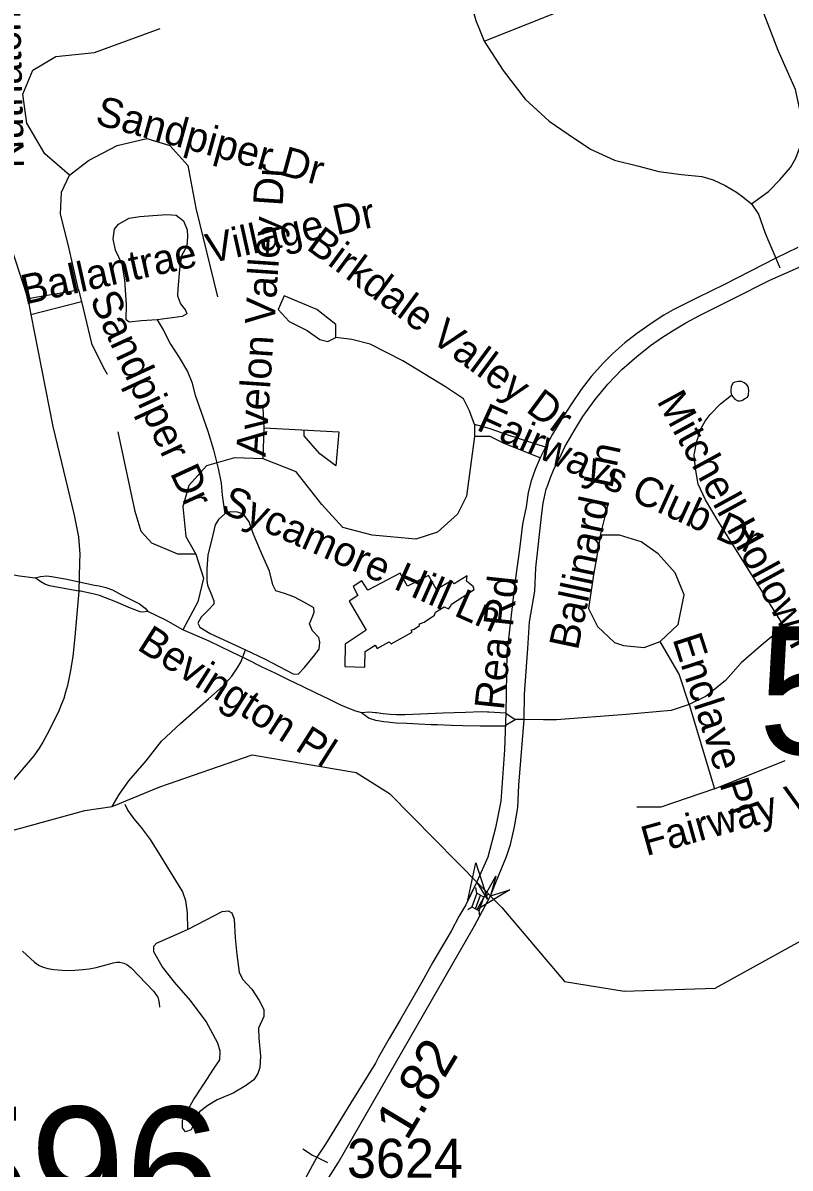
# Model space of a CAD drawing. Extents: x 1383679 to 1536984, y 460658 to 651027.
# Drawn here: x 1454945 to 1457404, y 486789 to 490460 of the extents above; entities that cross this region are included whole.
import ezdxf

# ---------------------------------------------------------------- set-up
doc = ezdxf.new("R2010")
doc.units = 0
for name, color, linetype in [('Exist Cultural Warehouse Building Footprint', 7, 'Continuous'), ('Exist Hydrographic Creek Single Shore', 7, 'Continuous'), ('Exist Hydrographic Misc Water Feature', 7, 'Continuous'), ('Exist Road Non-System Type 51', 7, 'Continuous'), ('Exist Road Non-System Type 51 Label', 7, 'Continuous'), ('Exist Road Primary Interstate Structure Standard Bridge CELL', 7, 'Continuous'), ('Exist Road Secondary Mileage Hundredths English Label', 7, 'Continuous'), ('Exist Road Secondary Structure Standard Bridge Attributed CELL', 7, 'Continuous'), ('Exist Road Secondary Structure Standard Bridge Number Label', 7, 'Continuous'), ('Exist Road Secondary Type 51 Attributed', 7, 'Continuous'), ('Exist Road Secondary Type 51 Divided Attributed', 7, 'Continuous'), ('Exist Road Secondary Type 51 Label', 7, 'Continuous'), ('Exist Road Secondary Type 51 Number Label', 7, 'Continuous')]:
    doc.layers.add(name, color=color, linetype=linetype)

msp = doc.modelspace()

# ---------------------------------------------------------------- linework, layer by layer
at = {"layer": 'Exist Cultural Warehouse Building Footprint'}
msp.add_lwpolyline([(1456031, 488671.4), (1456003.8, 488652.8), (1456018.2, 488624.8), (1455991, 488606.2), (1456045.4, 488513), (1455978.2, 488468), (1455976.6, 488396.6), (1456040.6, 488395.1), (1456042.2, 488444.7), (1456074.2, 488464.9), (1456080.6, 488454.1), (1456119, 488475.8), (1456125.4, 488469.6), (1456192.7, 488506.8), (1456189.5, 488513), (1456199.1, 488516.2), (1456216.7, 488528.6), (1456216.7, 488533.2), (1456231.1, 488539.4), (1456264.7, 488561.2), (1456267.9, 488570.5), (1456295.1, 488587.6), (1456309.5, 488581.4), (1456315.9, 488589.1), (1456319.1, 488596.9), (1456391.1, 488643.5), (1456387.9, 488652.8), (1456367.1, 488669.9), (1456368.7, 488686.9), (1456327.1, 488662.1), (1456319.1, 488671.4), (1456271.1, 488643.5), (1456245.5, 488688.5), (1456178.2, 488654.3), (1456154.2, 488696.2), (1456050.2, 488641.9), (1456031, 488671.4)], dxfattribs=at)
at = {"layer": 'Exist Hydrographic Creek Single Shore'}
msp.add_lwpolyline([(1453504.2, 486735.7), (1454042.3, 487417.5), (1454159.5, 487570.8), (1454215.9, 487730.5), (1454219.8, 487901.9), (1454249, 487960.3), (1454472.8, 487972), (1454603.2, 488036.3), (1454659.6, 488047.9), (1454739.4, 488018.7), (1454817.3, 487919.4), (1454887.3, 487864.9), (1455143.8, 487935.5), (1455231.2, 487948), (1455384.1, 488011.5), (1455680.3, 488113.3), (1456013.3, 488057.3), (1456120.3, 487989.5), (1456480.3, 487624.5), (1456681.4, 487386.8), (1456872.2, 487355.5), (1457164.2, 487366), (1457642.3, 487629.6)], dxfattribs=at)
at = {"layer": 'Exist Hydrographic Misc Water Feature'}
for points in [[(1455375.7, 489508.4), (1455325.6, 489505.3), (1455285.5, 489500.3), (1455275.6, 489507.9), (1455276.6, 489556.3), (1455272, 489636), (1455262.8, 489686.3), (1455241.6, 489731), (1455234.3, 489767.3), (1455238.9, 489799.2), (1455251.3, 489814.5), (1455285.6, 489834.4), (1455319.7, 489839.4), (1455361.8, 489842.7), (1455405.8, 489845.8), (1455435.8, 489843.6), (1455459.5, 489825.1), (1455471, 489796.9), (1455472.6, 489774.8), (1455470, 489744.4), (1455453.5, 489712.8), (1455446.7, 489669.5), (1455441.5, 489607.2), (1455441, 489585), (1455450.6, 489559.4), (1455466.2, 489538.6), (1455470, 489527), (1455456, 489519.1), (1455375.7, 489508.4)], [(1455375.7, 489508.4), (1455395.1, 489476), (1455418.3, 489429.6), (1455445.5, 489387.2), (1455472.7, 489342.3), (1455486, 489308.4), (1455497.3, 489266.3), (1455516.3, 489211.8), (1455537.3, 489151.4), (1455556.2, 489091.2), (1455571, 489031), (1455580.2, 488984.8), (1455583.5, 488946.2), (1455592.5, 488886.1)], [(1455592.5, 488886.1), (1455572.1, 488868.5), (1455561.8, 488850.6), (1455550.9, 488804.9), (1455538, 488755.1), (1455535.1, 488709.2), (1455534.5, 488673.1), (1455536.3, 488657.5), (1455549.7, 488626.9), (1455557.3, 488607), (1455557.1, 488597.1), (1455538.7, 488577), (1455516.4, 488555.3), (1455506, 488535.8), (1455511.8, 488523.4), (1455545.4, 488503), (1455658.5, 488450.7)], [(1455658.5, 488450.7), (1455721.9, 488419.9), (1455811.1, 488373.8), (1455827.1, 488371.8), (1455847.5, 488393.6), (1455876.1, 488429.1), (1455894.6, 488452.5), (1455897, 488474.6), (1455893.4, 488490.2), (1455873.7, 488511.2), (1455864.1, 488533.5), (1455874.6, 488558.7), (1455878.7, 488571), (1455877.1, 488585), (1455849.3, 488601.1), (1455813.7, 488619.9), (1455783.9, 488630.3), (1455756, 488639.1), (1455746.4, 488659), (1455735.1, 488701.9), (1455710.3, 488759.8), (1455683.3, 488822.7), (1455670, 488860.8), (1455652.4, 488884.9), (1455632.5, 488891.9), (1455610.5, 488892.3), (1455592.5, 488886.1)], [(1455231.2, 487948), (1455253.9, 487986.2), (1455284.6, 488029.9), (1455339.8, 488094.4), (1455389, 488157.4), (1455450.1, 488214.5), (1455539.6, 488293), (1455586.3, 488334), (1455614.9, 488365.4), (1455631.4, 488391.3), (1455643.8, 488410.8), (1455658.5, 488450.7)], [(1455271.3, 487955.5), (1455281, 487935.6), (1455300.5, 487908.9), (1455323.9, 487880.5), (1455353.3, 487842.2), (1455388.2, 487785.7), (1455425.1, 487725), (1455456.2, 487674.3), (1455465.7, 487646.3), (1455471, 487607.6), (1455472.1, 487554.2)], [(1455472.1, 487554.2), (1455532.6, 487585), (1455583.2, 487611.9), (1455603.2, 487613.1), (1455615.1, 487607.1), (1455622.7, 487587.3), (1455625.6, 487527.4), (1455630.7, 487473.1), (1455637.7, 487417.2), (1455649.2, 487394.8), (1455678.7, 487362.2), (1455702, 487325.6), (1455717.4, 487297.4), (1455717, 487275.2), (1455700.4, 487237.8), (1455701.8, 487205.8), (1455706.7, 487147.4), (1455704.1, 487111.4), (1455697.8, 487091.8), (1455685.3, 487071.5), (1455659, 487052.4), (1455618.5, 487028.6), (1455568.2, 487008.2), (1455537.7, 486990), (1455511.4, 486969.2), (1455492.6, 486931), (1455484.3, 486911.4), (1455466.1, 486905.2), (1455456.5, 486917.8), (1455456.8, 486941.5), (1455471.4, 486971.6), (1455492, 487007.3), (1455525, 487058.4), (1455555.9, 487106.1), (1455576.5, 487136.1), (1455577, 487164), (1455569.5, 487189.6), (1455532.7, 487258.4), (1455481.9, 487325.9), (1455430.9, 487384.4), (1455391.8, 487435.2), (1455364.6, 487481.7), (1455365.1, 487499.8), (1455373.2, 487509.4), (1455472.1, 487554.2)]]:
    msp.add_lwpolyline(points, dxfattribs=at)
at = {"layer": 'Exist Road Non-System Type 51'}
for p, q in [((1456423.9, 490401), (1456946.1, 490609.5)), ((1457359.2, 489706), (1457371.2, 489675.1)), ((1456489.2, 488206.6), (1456523.2, 488226.7)), ((1456493.4, 488247.4), (1456523.2, 488226.7)), ((1456551.6, 488226.6), (1456523.2, 488226.7)), ((1456613.8, 488226.3), (1456551.6, 488226.6)), ((1456430.8, 488206.4), (1456489.2, 488206.6)), ((1455887.6, 486823.4), (1455921.3, 486806.6))]:
    msp.add_line(p, q, dxfattribs=at)
for points in [[(1456315.4, 490872.1), (1456336.9, 490763.7), (1456347.7, 490686.6), (1456367, 490574), (1456397.1, 490467.7), (1456408.9, 490438.5), (1456423.9, 490401)], [(1457446.7, 490109.2), (1457439.2, 490167.5), (1457422, 490246.7), (1457366.1, 490371.8), (1457288.8, 490571.9)], [(1455094.2, 489971.3), (1455015.3, 490040.2), (1454957.9, 490139), (1454945.2, 490231.5), (1454977, 490308), (1455050.3, 490352.6), (1455174.6, 490365.4), (1455384.8, 490441.9)], [(1456423.9, 490401), (1456484.1, 490307.2), (1456555, 490215.5), (1456632.4, 490144.6), (1456692.5, 490102.9), (1456764.5, 490055), (1456841.8, 490019.5), (1456919.2, 490000.8), (1456983.7, 489984.1), (1457056.7, 489973.7), (1457121.2, 489967.4), (1457157.7, 489957), (1457196.4, 489938.2), (1457232.9, 489917.4), (1457253.3, 489902.8), (1457281.2, 489879.8)], [(1457281.2, 489879.8), (1457335, 489919.5), (1457371.5, 489957), (1457405.9, 489996.6), (1457423, 490025.8), (1457433.8, 490055), (1457440.2, 490071.6), (1457446.7, 490109.2)], [(1455094.2, 489971.3), (1455154.8, 490019.1), (1455247.2, 490066.9), (1455342.7, 490089.2), (1455416, 490066.9), (1455473.4, 490003.2), (1455498.9, 489866.1), (1455568.9, 489582.3)], [(1455122.9, 489604.6), (1455091.1, 489744.9), (1455065.6, 489846.9), (1455068.8, 489917.1), (1455094.2, 489971.3)], [(1457281.2, 489879.8), (1457302.7, 489846.5), (1457324.2, 489786), (1457336.3, 489758.3), (1457359.2, 489706)], [(1454960.4, 489576), (1455122.9, 489604.6)], [(1455122.9, 489604.6), (1455132.5, 489566.4)], [(1455948.1, 489451.6), (1455948.1, 489493.1), (1455887.5, 489540.9), (1455782.4, 489585.5), (1455763.3, 489540.9), (1455798.3, 489502.6), (1455855.7, 489473.9), (1455897.1, 489445.2), (1455922.6, 489438.9), (1455948.1, 489451.6)], [(1454970, 489524.9), (1455132.5, 489566.4)], [(1455132.5, 489566.4), (1455164.3, 489432.5), (1455202.6, 489356), (1455215.3, 489333.7)], [(1456392.3, 489172.1), (1456376.4, 489216.8), (1456357.2, 489255), (1456299.9, 489293.3), (1456162.9, 489376.2), (1456057.8, 489430.4), (1455999, 489445.2), (1455948.1, 489451.6)], [(1457216.8, 489267), (1457227.3, 489253.9), (1457236.9, 489248.7), (1457243.4, 489248.2), (1457249.8, 489249.8), (1457258.4, 489254.5), (1457267.5, 489260.7), (1457270.8, 489268), (1457271.8, 489282.1), (1457270.2, 489294.1), (1457265.9, 489299.8), (1457256.8, 489306.6), (1457248.2, 489310.2), (1457238.5, 489310.7), (1457227.8, 489308.7), (1457222.4, 489306), (1457217.6, 489298.8), (1457216, 489293), (1457214.4, 489283.1), (1457214.4, 489275.8), (1457216.8, 489267)], [(1457385.4, 488524.8), (1457173.8, 488862.5), (1457133, 488931.3), (1457109.3, 488981.4), (1457100.8, 489031.4), (1457096.5, 489075.2), (1457105.1, 489119), (1457117.9, 489158.6), (1457132.7, 489183.1), (1457148, 489204.4), (1457181.6, 489238.3), (1457216.8, 489267)], [(1455718.7, 489161.5), (1455715.5, 489225.3)], [(1456619.9, 489099.9), (1456503.8, 489137.1), (1456440.1, 489159.4), (1456392.3, 489172.1)], [(1456392.3, 489172.1), (1456392.3, 489133.9)], [(1455498.9, 488756.6), (1455441.5, 488756.6), (1455358.7, 488791.7), (1455323.6, 488829.9), (1455304.5, 488893.7), (1455250.4, 489148.7)], [(1455715.5, 489062.7), (1455718.7, 489161.5)], [(1455718.7, 489161.5), (1455957.6, 489148.7)], [(1455948.1, 489040.3), (1455897.1, 489078.6), (1455846.1, 489136), (1455846.1, 489155.1)], [(1455957.6, 489148.7), (1455948.1, 489040.3)], [(1456392.3, 489133.9), (1456366.8, 488942.6), (1456338.1, 488885.2), (1456274.4, 488827.8), (1456204.3, 488805.5), (1456064.1, 488818.3), (1455970.4, 488842.7), (1455903.5, 488916), (1455820.6, 489021.2), (1455715.5, 489062.7)], [(1456603.4, 489066), (1456487.9, 489111.6), (1456443.3, 489133.9), (1456392.3, 489133.9)], [(1455715.5, 489062.7), (1455623.1, 489065.9), (1455533.9, 489040.3), (1455476.6, 488976.6), (1455457.4, 488909.6), (1455467, 488814), (1455498.9, 488756.6)], [(1456796.9, 488818.3), (1456822.4, 488920.3)], [(1456796.9, 488818.3), (1456774.6, 488690.7), (1456758.7, 488582.3), (1456787.3, 488524.9), (1456841.5, 488473.9), (1456870.2, 488464.4), (1456937.1, 488458), (1456988, 488477.1)], [(1456988, 488477.1), (1457045.4, 488531.3), (1457064.5, 488627), (1457035.8, 488697.1), (1456981.7, 488757.7), (1456927.5, 488795.9), (1456857.4, 488818.3), (1456796.9, 488818.3)], [(1455498.9, 488756.6), (1455524.3, 488680.1), (1455505.2, 488603.6), (1455457.4, 488514.3)], [(1454842.3, 488703.2), (1454933.9, 488687.4), (1454984.2, 488680.6)], [(1454984.2, 488680.6), (1455001.4, 488685.2), (1455021.1, 488687.6), (1455036.5, 488685.5), (1455080.2, 488677.8), (1455125.1, 488668.2)], [(1455124.5, 488638.6), (1455082.8, 488646.1), (1455029.9, 488655.2), (1455015.4, 488660.2), (1455002.7, 488667.7), (1454984.2, 488680.6)], [(1455125.1, 488668.2), (1455174.7, 488657.6), (1455189.4, 488655.1), (1455210.5, 488649.7), (1455231.8, 488642.6), (1455260.6, 488626.8), (1455319, 488597.8), (1455337.3, 488584.2), (1455345, 488573.4)], [(1455345, 488573.4), (1455329, 488570.5), (1455320.4, 488572.3), (1455290.1, 488583.7), (1455242.6, 488603.7), (1455190.7, 488623.9), (1455169.2, 488629.4), (1455129.2, 488637.8), (1455124.5, 488638.6)], [(1456031.1, 488248.7), (1456012.7, 488253.7), (1455989.4, 488262.3), (1455962.1, 488274.2), (1455925.4, 488292), (1455885.5, 488311.5), (1455841.5, 488332.6), (1455796.5, 488354.1), (1455753.2, 488375), (1455712.3, 488395), (1455664, 488418.8), (1455612.4, 488444), (1455542.1, 488478.1), (1455457.4, 488514.3), (1455403.4, 488545.5), (1455345, 488573.4)], [(1457385.4, 488524.8), (1457432.2, 488539.4), (1457485.9, 488551.9), (1457533.2, 488562.3), (1457578.3, 488568.6), (1457637.9, 488567.6), (1457722.2, 488562.3), (1457772.7, 488561.3), (1457828.6, 488565.5)], [(1457385.4, 488524.8), (1457318.8, 488470.6), (1457247.9, 488408.1), (1457197.4, 488351.8), (1457135.1, 488301.8), (1457081.4, 488274.7), (1457023.4, 488255.9), (1456879.4, 488243.4), (1456655.5, 488226.1), (1456613.8, 488226.3)], [(1457081.4, 488274.7), (1457048.6, 488371.9), (1456988, 488477.1)], [(1457081.4, 488274.7), (1457162.4, 488004.6)], [(1456434.8, 488250.4), (1456413.6, 488251.1), (1456364, 488249.8), (1456291.4, 488246.9), (1456219.4, 488243.9), (1456168.9, 488242.3), (1456141.8, 488242.1), (1456121.8, 488243), (1456099.7, 488245), (1456078.1, 488248), (1456075, 488248.3), (1456054.2, 488250.4), (1456031.1, 488248.7)], [(1456031.1, 488248.7), (1456055.1, 488231.1), (1456075, 488224.6), (1456076.1, 488224.3), (1456101.6, 488220.2), (1456113.3, 488218.9), (1456131.3, 488216.9), (1456141.1, 488216.5), (1456175.9, 488214.6), (1456214.7, 488213.1), (1456254.1, 488211.1), (1456274.5, 488210.4), (1456318.3, 488208.7), (1456354.9, 488207.5), (1456411.2, 488206.2), (1456428.5, 488206.4), (1456430.8, 488206.4)], [(1456493.4, 488247.4), (1456438.8, 488250.2), (1456434.8, 488250.4)], [(1457162.4, 488004.6), (1457388.6, 488095.1)], [(1457162.4, 488004.6), (1456990.5, 487945.7), (1456913.5, 487945.7)], [(1454943.6, 487484.4), (1454982, 487449.4), (1454996.7, 487438.4), (1455009.8, 487432.5), (1455024.7, 487428.4), (1455043.6, 487425.7), (1455084.9, 487421.8), (1455111.2, 487423.2), (1455136.5, 487425.1), (1455157.3, 487427.6), (1455179.5, 487431.5), (1455212, 487440.2), (1455234, 487447.1), (1455246.5, 487449.4), (1455255.8, 487448.9), (1455268.5, 487445.8), (1455278.6, 487441.3), (1455291.9, 487430.5), (1455364.3, 487354.7), (1455371.1, 487345.6), (1455377.1, 487336.3), (1455380, 487328.2), (1455381.5, 487318), (1455382.3, 487305)], [(1455842.2, 486850.3), (1455873.6, 486830.1), (1455887.6, 486823.4)]]:
    msp.add_lwpolyline(points, dxfattribs=at)
at = {"layer": 'Exist Road Primary Interstate Structure Standard Bridge CELL'}
for p, q in [((1456400.2, 487670), (1456397.3, 487688.5)), ((1456422.9, 487657.1), (1456436, 487666.6)), ((1456395.9, 487620.3), (1456411.6, 487663.5)), ((1456371.4, 487617.4), (1456384.4, 487626.8)), ((1456410.3, 487595.3), (1456407.4, 487613.8))]:
    msp.add_line(p, q, dxfattribs=at)
msp.add_lwpolyline([(1456407.4, 487613.8), (1456423.1, 487657), (1456400.1, 487670.1), (1456384.4, 487626.8)], close=True, dxfattribs=at)
at = {"layer": 'Exist Road Secondary Structure Standard Bridge Attributed CELL'}
for points in [[(1456370.9, 487647.8), (1456397.3, 487766.9), (1456434, 487650.6), (1456400, 487706)], [(1456505.9, 487680.4), (1456401.3, 487617.8), (1456460.6, 487724.4), (1456443.7, 487661.6)]]:
    msp.add_lwpolyline(points, close=True, dxfattribs=at)
at = {"layer": 'Exist Road Secondary Type 51 Attributed'}
msp.add_lwpolyline([(1454894.7, 489778.6), (1454960.4, 489576), (1454970, 489524.9), (1455041.3, 489165.9), (1455109.1, 488882.1), (1455122.8, 488812.9), (1455125.5, 488784.4), (1455127.2, 488756.6), (1455126.2, 488730.7), (1455124.5, 488638.6), (1455111, 488491.5), (1455104.5, 488428.6), (1455096.9, 488378.7), (1455087.5, 488336), (1455081.8, 488314.5), (1455075.6, 488294.3), (1455067.7, 488273.7), (1455058.5, 488251.3), (1455021.9, 488177.2), (1455008.8, 488154.6), (1454997, 488135.3), (1454980, 488110.7), (1454813, 487916.3)], dxfattribs=at)
at = {"layer": 'Exist Road Secondary Type 51 Divided Attributed'}
for points in [[(1457429.2, 489740), (1457359.2, 489706), (1457194.2, 489621.5), (1457106.3, 489578.1), (1457030.1, 489539.7), (1456999.3, 489522.6), (1456965.4, 489501.1), (1456912.2, 489462.9), (1456874.5, 489434.4), (1456836.2, 489400.1), (1456806.7, 489370.5), (1456766.8, 489326.7), (1456734.7, 489284.4), (1456701, 489235.6), (1456672.2, 489190.4), (1456643.2, 489142), (1456619.9, 489099.9), (1456603.4, 489066), (1456587.5, 489028.3), (1456574.7, 488991.5), (1456565, 488954.7), (1456558, 488908.3), (1456546.3, 488852.8), (1456537, 488773.4), (1456521.5, 488664.1), (1456496.1, 488439.2), (1456493.4, 488247.4), (1456489.3, 488130.1), (1456476.7, 487965.1), (1456460, 487879.5), (1456435, 487785.5), (1456400, 487706)], [(1456443.7, 487661.6), (1456463.5, 487709.6), (1456495.5, 487787.6), (1456508.4, 487826.2), (1456521.2, 487882.8), (1456531.7, 487945.1), (1456535.2, 488016.5), (1456551.6, 488226.6), (1456553.1, 488307.8), (1456564.1, 488454.9), (1456569.5, 488540.1), (1456586.6, 488638.6), (1456588.9, 488713.4), (1456608.2, 488886.8), (1456612.9, 488920.7), (1456622.9, 488965.5), (1456627.7, 488978.2), (1456636.5, 489003.1), (1456645.9, 489026.5), (1456659.3, 489052.8), (1456665.8, 489066), (1456682.5, 489101.1), (1456711.9, 489151.9), (1456739.8, 489198.1), (1456779.3, 489252.7), (1456820.2, 489301.6), (1456864.8, 489348.4), (1456913.2, 489390.9), (1456956.7, 489425.5), (1456992.3, 489450.4), (1457027.3, 489473.1), (1457069.8, 489498.4), (1457114.5, 489521.6), (1457220.8, 489575.2), (1457339.1, 489634.9), (1457477.4, 489696)], [(1456400, 487706), (1456381.3, 487666.3), (1456365, 487633.1), (1456342.9, 487595.1), (1456317.7, 487548.5), (1456290.1, 487501.5), (1456259.1, 487448.8), (1456224, 487385.3), (1456186.4, 487320), (1456154.6, 487264.4), (1456119.6, 487203.8), (1456085.1, 487144), (1456075, 487124.9), (1455996.2, 486997.8), (1455914.5, 486865.3), (1455887.6, 486823.4), (1455775.5, 486617.1)], [(1455897.8, 486715.2), (1455956, 486805.7), (1456392.6, 487565.3), (1456443.7, 487661.6)]]:
    msp.add_lwpolyline(points, dxfattribs=at)

# ---------------------------------------------------------------- texts
at = {"layer": 'Exist Road Non-System Type 51 Label'}
for s, rotation, p in [('Nuthatch Ct', 91.4491, (1454948.7, 489994.6)), ('Sandpiper Dr', 344.67, (1455172.7, 490136.4)), ('Avelon Valley Dr', 86.1165, (1455722.6, 489067.6)), ('Ballantrae Village Dr', 12.5292, (1454950.8, 489556.6)), ('Birkdale Valley Dr', 323.5066, (1455850.1, 489736.9)), ('Sandpiper Dr', 294.8, (1455157.6, 489575.2)), ('Mitchell Hollow Rd', 298.6479, (1456975.4, 489248.1)), ('Fairways Club Dr', 335.5752, (1456395.2, 489156.8)), ('Ballinard Ln', 78.0483, (1456723.9, 488446.2)), ('Sycamore Hill Ln', 336.0922, (1455574.6, 488893.6)), ('Bevington Pl', 327.5335, (1455307, 488453.5)), ('Enclave Pl', 287.9321, (1457026.9, 488485.4)), ('Fairway View Dr', 15.5976, (1456943.2, 487788.7))]:
    msp.add_text(s, height=95, rotation=rotation, dxfattribs=at).set_placement(p)
at = {"layer": 'Exist Road Secondary Mileage Hundredths English Label'}
msp.add_text('1.82', height=125, rotation=59.0488, dxfattribs=at).set_placement((1456175.9, 486873.3))
at = {"layer": 'Exist Road Secondary Structure Standard Bridge Number Label'}
for s, p in [('595', (1457302.3, 488115.3)), ('596', (1454663, 486575.4))]:
    msp.add_text(s, height=410.1, dxfattribs=at).set_placement(p)
at = {"layer": 'Exist Road Secondary Type 51 Label'}
msp.add_text('Rea Rd', height=95, rotation=83.8601, dxfattribs=at).set_placement((1456486.6, 488254.7))
at = {"layer": 'Exist Road Secondary Type 51 Number Label'}
msp.add_text('3624', height=125, dxfattribs=at).set_placement((1455983.8, 486757.8))

doc.saveas('drawing.dxf')
